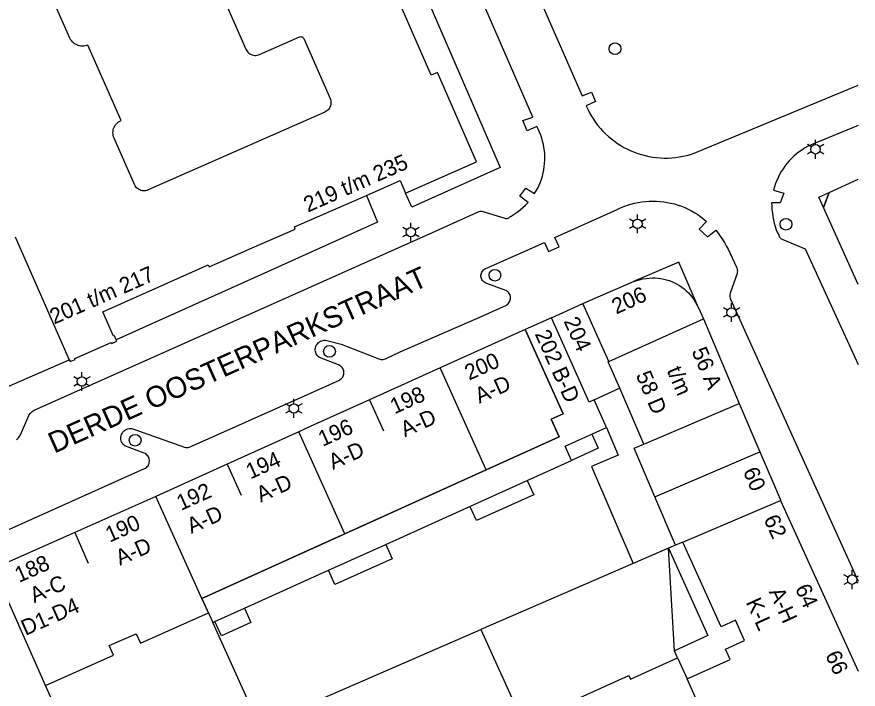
# Model space of a CAD drawing. Extents: x 122462 to 123306, y 485548 to 486417.
# Drawn here: x 123225.8 to 123306, y 485600.8 to 485664.9 of the extents above; entities that cross this region are included whole.
import ezdxf

# ---------------------------------------------------------------- set-up
doc = ezdxf.new("R2010")
doc.units = 0
for name, color, linetype in [('B-WE-IE-MEUBILAIR_WEGMEUBILAIR_VERKEERSBORD-S', 7, 'Continuous'), ('Level 1', 7, 'Continuous'), ('Level 10', 7, 'Continuous'), ('Level 11', 7, 'Continuous'), ('Level 17', 7, 'Continuous'), ('Level 19', 7, 'Continuous'), ('Level 4', 7, 'Continuous'), ('Level 50', 7, 'Continuous'), ('Level 53', 7, 'Continuous'), ('N-WE-AL-T25', 7, 'Continuous'), ('N-WE-GR-BOOM_DOORWORTELBARE RUIMTE-G', 7, 'Continuous')]:
    doc.layers.add(name, color=color, linetype=linetype)

msp = doc.modelspace()

# ---------------------------------------------------------------- linework, layer by layer
at = {"layer": 'Level 1'}
for p, q in [((123276.77, 485636.233), (123279.747, 485637.585)), ((123291.249, 485636.12), (123294.67, 485628.052)), ((123274.251, 485635.111), (123266.141, 485631.447)), ((123266.141, 485631.447), (123259.406, 485628.405)), ((123285.561, 485624.167), (123283.29, 485629.503)), ((123294.67, 485628.052), (123296.641, 485623.43)), ((123252.653, 485625.354), (123245.809, 485622.262)), ((123245.809, 485622.262), (123239.009, 485619.189)), ((123257.045, 485615.631), (123270.533, 485621.724)), ((123239.009, 485619.189), (123231.276, 485615.755)), ((123288.59, 485614.54), (123286.621, 485619.158)), ((123231.276, 485615.755), (123223.539, 485612.319)), ((123243.405, 485609.469), (123257.045, 485615.631)), ((123289.292, 485614.84), (123288.59, 485614.54)), ((123288.796, 485603.798), (123289.708, 485601.785))]:
    msp.add_line(p, q, dxfattribs=at)
for points in [[(123262.84, 485648.11), (123269.59, 485651.09), (123265.87, 485659.61), (123265.277, 485659.352), (123261.85, 485667.237), (123262.84, 485667.667), (123262.768, 485667.832)], [(123237.947, 485648.326), (123237.827, 485648.327), (123237.707, 485648.343), (123237.59, 485648.373), (123237.477, 485648.416), (123237.371, 485648.473), (123237.272, 485648.543), (123237.182, 485648.624), (123237.103, 485648.715), (123237.035, 485648.815), (123236.98, 485648.922), (123235.033, 485653.337), (123234.985, 485653.463), (123234.951, 485653.594), (123234.93, 485653.727), (123234.923, 485653.862), (123234.931, 485653.996), (123234.952, 485654.13), (123234.988, 485654.26), (123235.036, 485654.386), (123235.098, 485654.506), (123235.172, 485654.619), (123235.257, 485654.723), (123235.353, 485654.818), (123235.458, 485654.903), (123235.572, 485654.976), (123235.692, 485655.037), (123232.52, 485662.23), (123232.394, 485662.182), (123232.263, 485662.148), (123232.13, 485662.128), (123231.995, 485662.121), (123231.86, 485662.129), (123231.727, 485662.151), (123231.597, 485662.186), (123231.471, 485662.235), (123231.351, 485662.297), (123231.238, 485662.371), (123231.134, 485662.456), (123231.038, 485662.552), (123230.954, 485662.657), (123230.881, 485662.771), (123230.82, 485662.891), (123228.968, 485667.091)], [(123245.877, 485665.746), (123247.599, 485661.841), (123247.654, 485661.734), (123247.722, 485661.634), (123247.802, 485661.543), (123247.891, 485661.462), (123247.99, 485661.392), (123248.097, 485661.336), (123248.209, 485661.292), (123248.327, 485661.262)], [(123248.327, 485661.262), (123248.446, 485661.246), (123248.567, 485661.246), (123248.687, 485661.259), (123248.805, 485661.287), (123248.918, 485661.329), (123252.723, 485663.007), (123252.787, 485663.027), (123252.854, 485663.032), (123252.92, 485663.022), (123252.983, 485662.998), (123253.038, 485662.961), (123253.084, 485662.912), (123253.118, 485662.854), (123255.635, 485657.147), (123255.677, 485657.034), (123255.705, 485656.917), (123255.718, 485656.797), (123255.717, 485656.676), (123255.702, 485656.557), (123255.672, 485656.44), (123255.629, 485656.328), (123255.572, 485656.221), (123255.503, 485656.122), (123255.422, 485656.033), (123255.332, 485655.953), (123255.232, 485655.885), (123255.125, 485655.83), (123238.298, 485648.41), (123238.185, 485648.368), (123238.067, 485648.34), (123237.947, 485648.326)], [(123259.097, 485647.887), (123262.321, 485649.301), (123262.84, 485648.11)], [(123306.018, 485639.395), (123302.699, 485646.729), (123303.239, 485648.17), (123306.018, 485649.432)], [(123235.242, 485634.135), (123235.077, 485634.515), (123234.97, 485634.471), (123233.95, 485636.791), (123244.011, 485641.281), (123244.1, 485641.079), (123248.21, 485642.879), (123252.32, 485644.679), (123252.239, 485644.88), (123259.097, 485647.887)], [(123279.747, 485637.585), (123284.594, 485639.67), (123285.461, 485639.946), (123286.39, 485640.04), (123286.663, 485640.034), (123286.934, 485640.012), (123287.204, 485639.974), (123287.472, 485639.921), (123287.736, 485639.853), (123287.995, 485639.77), (123288.25, 485639.672), (123288.498, 485639.559), (123288.739, 485639.432), (123288.973, 485639.292), (123289.198, 485639.139), (123289.415, 485638.972), (123289.621, 485638.794), (123289.816, 485638.604), (123290.001, 485638.403), (123290.173, 485638.192), (123290.333, 485637.971), (123290.779, 485637.176), (123291.249, 485636.12)], [(123283.29, 485629.503), (123280.864, 485628.408), (123280.819, 485628.388), (123280.363, 485628.182), (123276.77, 485636.233)], [(123270.533, 485621.724), (123277.497, 485624.87), (123276.739, 485626.547), (123277.887, 485627.065), (123274.251, 485635.111)], [(123230.759, 485632.229), (123230.845, 485632.039), (123231.321, 485632.247), (123231.274, 485632.354), (123234.767, 485633.876), (123234.814, 485633.769), (123235.308, 485633.985), (123235.242, 485634.135)], [(123214.861, 485625.206), (123220.391, 485627.641), (123219.041, 485630.661), (123223.631, 485632.711), (123224.974, 485629.706), (123230.759, 485632.229)], [(123259.406, 485628.405), (123253.738, 485625.844), (123252.653, 485625.354)], [(123286.621, 485619.158), (123284.65, 485623.78), (123285.561, 485624.167)], [(123296.641, 485623.43), (123297.932, 485620.406), (123298.567, 485618.917), (123298.598, 485618.807)], [(123298.598, 485618.807), (123306.018, 485602.528)], [(123289.708, 485601.785), (123293.81, 485603.646), (123293.36, 485604.638), (123295.181, 485605.463), (123294.314, 485607.376), (123292.957, 485606.76), (123289.292, 485614.84)], [(123228.49, 485601.172), (123234.981, 485604.053), (123234.575, 485604.967), (123237.133, 485606.103), (123237.545, 485605.192), (123244.036, 485608.074), (123243.405, 485609.469)], [(123274.083, 485597.556), (123284.15, 485602.121), (123284.311, 485601.766), (123288.796, 485603.798)], [(123222.739, 485593.898), (123230.241, 485597.229), (123228.49, 485601.172)]]:
    msp.add_lwpolyline(points, dxfattribs=at)
at = {"layer": 'Level 10'}
for p, q in [((123274.447, 485620.717), (123278.666, 485622.623)), ((123260.95, 485614.62), (123274.447, 485620.717)), ((123255.483, 485612.15), (123260.95, 485614.62)), ((123247.472, 485608.531), (123255.483, 485612.15)), ((123244.657, 485607.259), (123247.472, 485608.531))]:
    msp.add_line(p, q, dxfattribs=at)
for points in [[(123302.699, 485646.729), (123302.252, 485647.722), (123303.239, 485648.17), (123302.699, 485646.729)], [(123290.779, 485637.176), (123288.914, 485641.533), (123284.594, 485639.67), (123285.461, 485639.946), (123286.39, 485640.04), (123286.663, 485640.034), (123286.934, 485640.012), (123287.204, 485639.974), (123287.472, 485639.921), (123287.736, 485639.853), (123287.995, 485639.77), (123288.25, 485639.672), (123288.498, 485639.559), (123288.739, 485639.432), (123288.973, 485639.292), (123289.198, 485639.139), (123289.415, 485638.972), (123289.621, 485638.794), (123289.816, 485638.604), (123290.001, 485638.403), (123290.173, 485638.192), (123290.333, 485637.971), (123290.779, 485637.176)], [(123278.666, 485622.623), (123278.057, 485623.971), (123281.997, 485625.749), (123280.819, 485628.388), (123280.363, 485628.182), (123276.77, 485636.233), (123274.251, 485635.111), (123277.887, 485627.065), (123276.739, 485626.547), (123277.497, 485624.87), (123243.405, 485609.469), (123244.447, 485607.164), (123244.657, 485607.259)]]:
    msp.add_lwpolyline(points, dxfattribs=at)
at = {"layer": 'Level 11'}
for points in [[(123280.61, 485625.123), (123281.218, 485623.776), (123278.666, 485622.623)], [(123274.447, 485620.717), (123275.064, 485619.351), (123269.597, 485616.881), (123268.98, 485618.247)], [(123260.95, 485614.62), (123261.568, 485613.253), (123256.101, 485610.783), (123255.483, 485612.15)], [(123247.472, 485608.531), (123248.089, 485607.164), (123245.274, 485605.892), (123244.657, 485607.259)]]:
    msp.add_lwpolyline(points, dxfattribs=at)
at = {"layer": 'Level 17'}
msp.add_line((123276.77, 485636.233), (123274.251, 485635.111), dxfattribs=at)
for points in [[(123225.713, 485624.617), (123225.813, 485624.686), (123225.904, 485624.768), (123225.984, 485624.86), (123226.052, 485624.96), (123226.108, 485625.069), (123226.906, 485626.89), (123226.962, 485626.999), (123227.031, 485627.101), (123227.112, 485627.193), (123227.204, 485627.275), (123227.305, 485627.345), (123227.414, 485627.402), (123249.968, 485637.461), (123265.41, 485644.348), (123269.692, 485646.286), (123269.771, 485646.328), (123269.854, 485646.36), (123269.942, 485646.38), (123270.031, 485646.388), (123270.12, 485646.384), (123270.208, 485646.368), (123272.212, 485645.757), (123272.276, 485645.72), (123272.345, 485645.694), (123272.417, 485645.681), (123272.49, 485645.681), (123272.563, 485645.694), (123272.632, 485645.719), (123272.696, 485645.756), (123272.752, 485645.804), (123272.799, 485645.86), (123272.913, 485645.913), (123273.205, 485646.1), (123273.488, 485646.301), (123273.762, 485646.513), (123274.027, 485646.737), (123274.281, 485646.973), (123274.525, 485647.22), (123273.737, 485647.813), (123274.305, 485648.568), (123275.145, 485648.063), (123275.302, 485648.325), (123275.447, 485648.595), (123275.578, 485648.871), (123275.696, 485649.153), (123275.8, 485649.44), (123275.89, 485649.733), (123275.966, 485650.029), (123276.027, 485650.328), (123276.074, 485650.631), (123276.106, 485650.935), (123276.123, 485651.24), (123276.125, 485651.546), (123276.113, 485651.851), (123276.086, 485652.156), (123276.044, 485652.459), (123275.987, 485652.759), (123275.916, 485653.056), (123275.831, 485653.35), (123275.732, 485653.639), (123275.618, 485653.923), (123275.491, 485654.201), (123275.351, 485654.473), (123274.445, 485654.035), (123274.031, 485655.02), (123274.967, 485655.361), (123267.174, 485673.292)], [(123273.076, 485672.449), (123279.673, 485657.381), (123280.572, 485657.751), (123280.955, 485656.836), (123280.073, 485656.43), (123280.225, 485656.1), (123280.391, 485655.777), (123280.571, 485655.461), (123280.765, 485655.154), (123280.972, 485654.855), (123281.192, 485654.566), (123281.425, 485654.287), (123281.67, 485654.019), (123281.926, 485653.761), (123282.193, 485653.515), (123282.471, 485653.281), (123282.759, 485653.059), (123283.057, 485652.85), (123283.363, 485652.655), (123283.677, 485652.473), (123284, 485652.305), (123284.329, 485652.152), (123284.665, 485652.013), (123285.007, 485651.889), (123285.353, 485651.78), (123285.704, 485651.687), (123286.059, 485651.609), (123286.417, 485651.547), (123286.778, 485651.5), (123287.14, 485651.47), (123287.503, 485651.455), (123287.866, 485651.457)], [(123264.142, 485668.43), (123271.853, 485650.539), (123263.425, 485646.774), (123262.84, 485648.11)], [(123287.866, 485651.457), (123288.229, 485651.474), (123288.591, 485651.507), (123288.951, 485651.557), (123289.308, 485651.622), (123289.663, 485651.702), (123290.013, 485651.799), (123290.359, 485651.91), (123306.018, 485658.395)], [(123306.018, 485654.567), (123302.061, 485652.932), (123301.764, 485652.818), (123301.472, 485652.689), (123301.187, 485652.546), (123300.91, 485652.39), (123300.64, 485652.22), (123300.38, 485652.037), (123300.128, 485651.841), (123299.887, 485651.634), (123299.656, 485651.414), (123299.436, 485651.184), (123299.227, 485650.943), (123299.031, 485650.692), (123298.847, 485650.432), (123298.676, 485650.163), (123298.519, 485649.886), (123298.375, 485649.602), (123298.246, 485649.31), (123298.131, 485649.013), (123298.03, 485648.711), (123297.945, 485648.404), (123298.917, 485648.111), (123298.591, 485647.19), (123297.765, 485647.196), (123297.774, 485646.868), (123297.796, 485646.541), (123297.831, 485646.215), (123297.879, 485645.891), (123297.94, 485645.569), (123298.014, 485645.249), (123298.1, 485644.933), (123298.2, 485644.62), (123298.311, 485644.312), (123298.436, 485644.122), (123298.46, 485644.035), (123298.497, 485643.953), (123298.547, 485643.878), (123298.608, 485643.812), (123298.679, 485643.756), (123298.758, 485643.712), (123298.843, 485643.682), (123300.946, 485642.799), (123303.584, 485637.093), (123306.018, 485631.775)], [(123259.097, 485647.887), (123260.175, 485645.326), (123249.038, 485640.327), (123235.242, 485634.135)], [(123256.615, 485630.326), (123256.7, 485630.394), (123256.774, 485630.472), (123256.838, 485630.56), (123256.889, 485630.655), (123256.927, 485630.756), (123256.95, 485630.862), (123256.96, 485630.97), (123256.954, 485631.078), (123256.935, 485631.184), (123256.901, 485631.287), (123256.853, 485631.384), (123256.793, 485631.474), (123256.721, 485631.555), (123256.639, 485631.625), (123256.548, 485631.684), (123256.45, 485631.73), (123254.63, 485632.439), (123254.535, 485632.51), (123254.451, 485632.594), (123254.379, 485632.688), (123254.319, 485632.79), (123254.274, 485632.9), (123254.243, 485633.014), (123254.228, 485633.132), (123254.229, 485633.25), (123254.245, 485633.367), (123254.276, 485633.482), (123254.322, 485633.591), (123254.383, 485633.693), (123254.456, 485633.786), (123254.541, 485633.869), (123254.636, 485633.939), (123254.739, 485633.997), (123254.85, 485634.04), (123254.965, 485634.069), (123255.082, 485634.082), (123255.201, 485634.079), (123255.318, 485634.061), (123256.71, 485633.709), (123260.283, 485632.297), (123260.386, 485632.264), (123260.492, 485632.246), (123260.6, 485632.242), (123260.708, 485632.252), (123260.813, 485632.277), (123260.914, 485632.316), (123262.32, 485632.969), (123270.213, 485636.409), (123272.457, 485637.426), (123272.545, 485637.486), (123272.625, 485637.558), (123272.694, 485637.64), (123272.751, 485637.73), (123272.796, 485637.827), (123272.828, 485637.93), (123272.845, 485638.035), (123272.848, 485638.142), (123272.837, 485638.249), (123272.812, 485638.353), (123272.772, 485638.452), (123272.72, 485638.546), (123272.656, 485638.631), (123272.581, 485638.708), (123272.497, 485638.773), (123272.404, 485638.827), (123270.432, 485639.57), (123270.341, 485639.626), (123270.26, 485639.695), (123270.189, 485639.774), (123270.13, 485639.863), (123270.084, 485639.959), (123270.052, 485640.06), (123270.035, 485640.166), (123270.033, 485640.272), (123270.046, 485640.378), (123270.074, 485640.481), (123270.117, 485640.578), (123270.172, 485640.669), (123270.241, 485640.751), (123270.32, 485640.822), (123270.408, 485640.882), (123270.504, 485640.928), (123276.092, 485643.407), (123276.487, 485642.529), (123277.482, 485642.974), (123277.073, 485643.885), (123283.026, 485646.559), (123283.344, 485646.707), (123283.669, 485646.84), (123283.999, 485646.958), (123284.335, 485647.062), (123284.674, 485647.149), (123285.018, 485647.222), (123285.364, 485647.278), (123285.713, 485647.319), (123286.063, 485647.344), (123286.414, 485647.353), (123286.764, 485647.346), (123287.115, 485647.323), (123287.463, 485647.284)], [(123287.463, 485647.284), (123287.81, 485647.23), (123288.154, 485647.16), (123288.494, 485647.074), (123288.83, 485646.972), (123289.161, 485646.856), (123289.486, 485646.725), (123289.806, 485646.579), (123290.118, 485646.418), (123290.422, 485646.244), (123290.719, 485646.056), (123291.006, 485645.855), (123291.284, 485645.641), (123291.552, 485645.414), (123290.856, 485644.678), (123291.64, 485643.949), (123292.426, 485644.567), (123292.65, 485644.286), (123292.863, 485643.996), (123293.064, 485643.698), (123293.255, 485643.394), (123293.433, 485643.082), (123293.6, 485642.763), (123294.425, 485641.042), (123294.46, 485640.926), (123294.482, 485640.806), (123294.49, 485640.685), (123294.486, 485640.564), (123294.468, 485640.444), (123293.805, 485638.562), (123293.788, 485638.449), (123293.782, 485638.336), (123293.786, 485638.222), (123293.801, 485638.109), (123293.827, 485637.998), (123301.061, 485622.046), (123306.018, 485611.115)], [(123223.749, 485615.497), (123237.933, 485621.84), (123238.031, 485621.892), (123238.12, 485621.957), (123238.2, 485622.034), (123238.268, 485622.122), (123238.324, 485622.217), (123238.366, 485622.32), (123238.393, 485622.427), (123238.405, 485622.538), (123238.402, 485622.648), (123238.384, 485622.758), (123238.35, 485622.863), (123238.303, 485622.963), (123238.242, 485623.056), (123238.169, 485623.139), (123238.085, 485623.211), (123237.992, 485623.271), (123237.891, 485623.318), (123236.05, 485624.019), (123235.958, 485624.096), (123235.877, 485624.185), (123235.809, 485624.284), (123235.754, 485624.391), (123235.714, 485624.504), (123235.689, 485624.622), (123235.679, 485624.741), (123235.686, 485624.861), (123235.708, 485624.979), (123235.746, 485625.094), (123235.798, 485625.202), (123235.864, 485625.302), (123235.943, 485625.393), (123236.033, 485625.472), (123236.133, 485625.539), (123236.241, 485625.592), (123236.355, 485625.631), (123236.473, 485625.654), (123236.592, 485625.662), (123236.712, 485625.653), (123236.83, 485625.629), (123241.75, 485623.884), (123241.86, 485623.86), (123241.971, 485623.852), (123242.083, 485623.86), (123242.193, 485623.883), (123242.298, 485623.922), (123252.835, 485628.625), (123256.522, 485630.271), (123256.615, 485630.326)]]:
    msp.add_lwpolyline(points, dxfattribs=at)
at = {"layer": 'Level 19'}
for p, q in [((123287.914, 485614.247), (123284.54, 485612.786)), ((123288.59, 485614.54), (123287.914, 485614.247)), ((123288.486, 485604.482), (123287.914, 485614.247)), ((123284.54, 485612.786), (123270.029, 485606.499)), ((123248.885, 485597.34), (123244.447, 485607.164)), ((123254.365, 485599.713), (123270.029, 485606.499)), ((123270.029, 485606.499), (123274.083, 485597.556)), ((123288.796, 485603.798), (123288.486, 485604.482))]:
    msp.add_line(p, q, dxfattribs=at)
for points in [[(123281.997, 485625.749), (123283.115, 485623.126), (123280.59, 485622.049), (123284.54, 485612.786)], [(123287.914, 485614.247), (123291.686, 485605.931), (123288.486, 485604.482)]]:
    msp.add_lwpolyline(points, dxfattribs=at)
at = {"layer": 'Level 4'}
for p, q in [((123225.581, 485643.926), (123230.759, 485632.229)), ((123282.244, 485632.049), (123279.747, 485637.585)), ((123282.244, 485632.049), (123291.249, 485636.12)), ((123270.533, 485621.724), (123266.141, 485631.447)), ((123257.045, 485615.631), (123252.653, 485625.354)), ((123286.621, 485619.158), (123296.641, 485623.43)), ((123243.405, 485609.469), (123239.009, 485619.189)), ((123289.292, 485614.84), (123298.598, 485618.807)), ((123228.49, 485601.172), (123223.539, 485612.319)), ((123293.38, 485593.679), (123289.708, 485601.785))]:
    msp.add_line(p, q, dxfattribs=at)
msp.add_lwpolyline([(123283.29, 485629.503), (123282.169, 485632.015), (123282.244, 485632.049)], dxfattribs=at)
at = {"layer": 'Level 50'}
for p, q in [((123301.566, 485652.515), (123301.176, 485652.74)), ((123301.956, 485652.74), (123301.956, 485653.19)), ((123302.735, 485652.74), (123302.345, 485652.515)), ((123301.566, 485652.065), (123301.176, 485651.84)), ((123301.956, 485651.39), (123301.956, 485651.84)), ((123302.735, 485651.84), (123302.345, 485652.065)), ((123284.98, 485645.626), (123284.98, 485646.076)), ((123263.35, 485644.839), (123263.35, 485645.289)), ((123284.59, 485645.401), (123284.2, 485645.626)), ((123285.759, 485645.626), (123285.369, 485645.401)), ((123262.96, 485644.614), (123262.57, 485644.839)), ((123264.129, 485644.839), (123263.739, 485644.614)), ((123284.59, 485644.951), (123284.2, 485644.726)), ((123284.98, 485644.276), (123284.98, 485644.726)), ((123285.759, 485644.726), (123285.369, 485644.951)), ((123262.96, 485644.164), (123262.57, 485643.939)), ((123263.35, 485643.489), (123263.35, 485643.939)), ((123264.129, 485643.939), (123263.739, 485644.164)), ((123293.554, 485636.947), (123293.164, 485637.172)), ((123293.944, 485637.172), (123293.944, 485637.622)), ((123294.723, 485637.172), (123294.333, 485636.947)), ((123293.554, 485636.497), (123293.164, 485636.272)), ((123294.723, 485636.272), (123294.333, 485636.497)), ((123293.944, 485635.822), (123293.944, 485636.272)), ((123231.96, 485630.599), (123231.96, 485631.049)), ((123231.57, 485630.374), (123231.18, 485630.599)), ((123232.739, 485630.599), (123232.349, 485630.374)), ((123231.57, 485629.924), (123231.18, 485629.699)), ((123231.96, 485629.249), (123231.96, 485629.699)), ((123232.739, 485629.699), (123232.349, 485629.924)), ((123252.18, 485628.029), (123252.18, 485628.479)), ((123251.79, 485627.804), (123251.4, 485628.029)), ((123252.959, 485628.029), (123252.569, 485627.804)), ((123251.79, 485627.354), (123251.4, 485627.129)), ((123252.18, 485626.679), (123252.18, 485627.129)), ((123252.959, 485627.129), (123252.569, 485627.354)), ((123305.048, 485611.479), (123304.658, 485611.704)), ((123305.438, 485611.704), (123305.438, 485612.154)), ((123306.018, 485611.589), (123305.827, 485611.479)), ((123305.048, 485611.029), (123304.658, 485610.804)), ((123305.438, 485610.354), (123305.438, 485610.804)), ((123306.018, 485610.919), (123305.827, 485611.029))]:
    msp.add_line(p, q, dxfattribs=at)
for centre in [(123301.956, 485652.29), (123284.98, 485645.176), (123263.35, 485644.389), (123293.944, 485636.722), (123231.96, 485630.149), (123252.18, 485627.579), (123305.438, 485611.254)]:
    msp.add_circle(centre, 0.45, dxfattribs=at)
at = {"layer": 'Level 53'}
for centre in [(123282.82, 485661.879), (123299.133, 485645.144), (123271.36, 485640.279), (123255.58, 485633.019), (123237.04, 485624.549)]:
    msp.add_circle(centre, 0.56, dxfattribs=at)
at = {"layer": 'N-WE-AL-T25'}
for p, q in [((123259.406, 485628.405), (123260.74, 485625.45)), ((123285.561, 485624.167), (123294.67, 485628.052)), ((123245.809, 485622.262), (123247.143, 485619.31)), ((123231.275, 485615.756), (123231.276, 485615.755)), ((123231.276, 485615.755), (123232.57, 485612.84))]:
    msp.add_line(p, q, dxfattribs=at)

# ---------------------------------------------------------------- texts
at = {"layer": 'B-WE-IE-MEUBILAIR_WEGMEUBILAIR_VERKEERSBORD-S'}
for s, rotation, p in [('219 t/m 235', 23.79475, (123253.522, 485646.244)), ('201 t/m 217', 23.79475, (123229.311, 485635.565)), ('206', 24.32373, (123282.934, 485636.531)), ('204', 294.17045, (123277.891, 485635.909)), ('202 B-D', 294.17045, (123275.148, 485634.687)), ('56 A', 293.09214, (123290.1, 485633.039)), ('200', 24.31161, (123268.899, 485630.224)), ('t/m', 293.09214, (123287.735, 485631.22)), ('58 D', 293.09214, (123284.784, 485630.771)), ('A-D', 24.31161, (123269.881, 485628.025)), ('198', 24.31161, (123261.792, 485627.014)), ('A-D', 24.31161, (123262.774, 485624.815)), ('196', 24.31161, (123254.927, 485623.912)), ('A-D', 24.31161, (123255.909, 485621.713)), ('194', 24.31161, (123248.036, 485620.799)), ('60', 293.12188, (123295.003, 485621.595)), ('A-D', 24.31161, (123249.018, 485618.6)), ('192', 24.31161, (123241.418, 485617.809)), ('A-D', 24.31161, (123242.399, 485615.61)), ('190', 23.92381, (123234.617, 485614.779)), ('62', 294.39769, (123296.97, 485617.038)), ('A-D', 23.92381, (123235.586, 485612.572)), ('188', 23.92381, (123225.971, 485610.94)), ('A-C', 23.92381, (123227.414, 485608.993)), ('64', 294.39631, (123299.967, 485610.429)), ('A-H', 294.39631, (123297.472, 485610.098)), ('D1-D4', 23.9453, (123226.574, 485605.887)), ('K-L', 294.39631, (123295.276, 485609.103)), ('66', 294.42307, (123302.851, 485604.073))]:
    msp.add_text(s, height=1.5, rotation=rotation, dxfattribs=at).set_placement(p)
at = {"layer": 'N-WE-GR-BOOM_DOORWORTELBARE RUIMTE-G'}
msp.add_text('DERDE OOSTERPARKSTRAAT', height=2, rotation=24.2173, dxfattribs=at).set_placement((123229.326, 485623.259))

doc.saveas('drawing.dxf')
